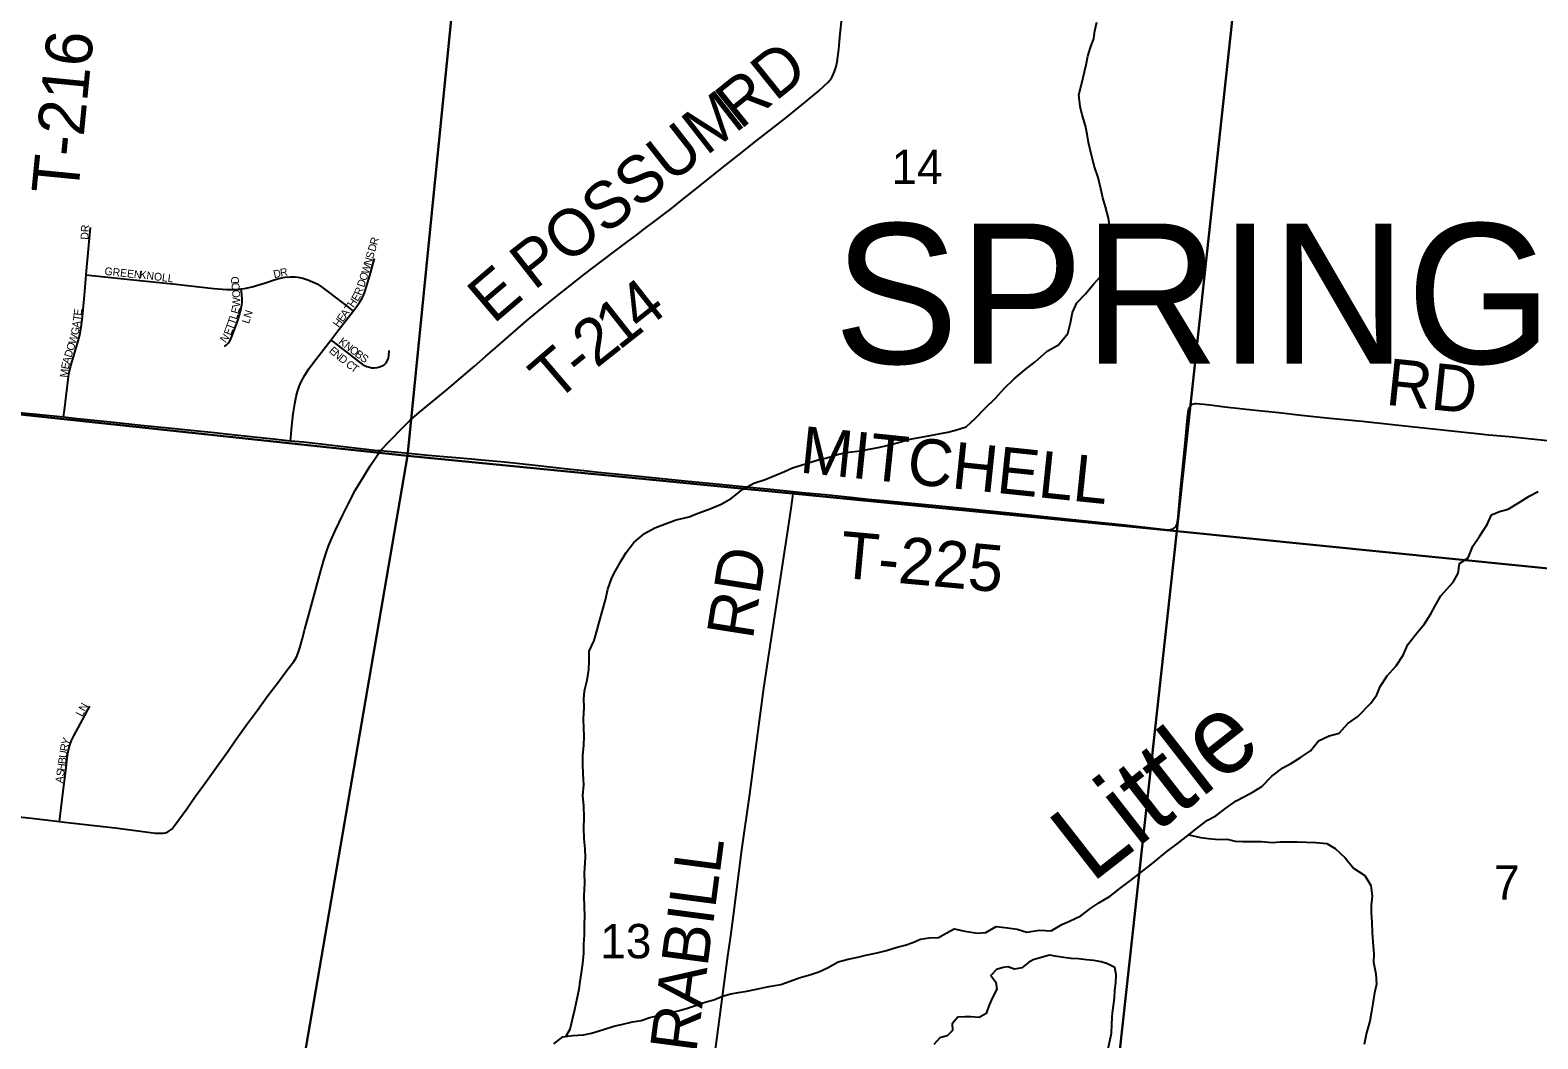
# Model space of a CAD drawing. Extents: x 1410790 to 1770854, y 566777 to 831614.
# Drawn here: x 1611171 to 1620852, y 682381 to 688861 of the extents above; entities that cross this region are included whole.
import ezdxf

# ---------------------------------------------------------------- set-up
doc = ezdxf.new("R2010")
doc.units = 0
for name, color, linetype in [('GM_X_Minor_Lake', 7, 'Continuous'), ('GM_X_Minor_River', 7, 'Continuous'), ('GM_X_Minor_River_Text', 7, 'Continuous'), ('GM_X_Section', 7, 'Continuous'), ('GM_X_Section_Text', 7, 'Continuous'), ('GM_X_Township_Road', 7, 'Continuous'), ('GM_X_Township_Road_Text', 7, 'Continuous'), ('GM_X_Township_Subdivision', 7, 'Continuous'), ('GM_X_Township_Subdivision_Text', 7, 'Continuous'), ('GM_X_Township_Text', 7, 'Continuous')]:
    doc.layers.add(name, color=color, linetype=linetype)

msp = doc.modelspace()

# ---------------------------------------------------------------- linework, layer by layer
at = {"layer": 'GM_X_Minor_Lake'}
for points in [[(1618093.2, 682316.8), (1618114.3, 682416.8), (1618116.8, 682472.8), (1618119.2, 682516.8), (1618121.6, 682546.8), (1618128.2, 682610.9), (1618132.5, 682642.9), (1618135, 682692.9), (1618141.5, 682740.9), (1618144, 682791), (1618136.4, 682839.1), (1618088.6, 682863.6), (1618048.6, 682876), (1618000.6, 682884.5), (1617954.5, 682889), (1617902.4, 682895.5), (1617854.3, 682895.9), (1617808.3, 682902.4), (1617766.2, 682908.8), (1617716.2, 682919.3), (1617647.7, 682898.8)], [(1617647.7, 682898.8), (1617611.3, 682888.8), (1617581.1, 682871), (1617538.8, 682837.4), (1617490.7, 682827.9), (1617448.9, 682842.3), (1617418.8, 682838.6), (1617376.7, 682827), (1617340.3, 682787.3), (1617371.9, 682744.9), (1617377.5, 682698.8), (1617351, 682647), (1617326.5, 682593.1), (1617310, 682543.2), (1617263.7, 682517.6), (1617211.8, 682522.2), (1617171.8, 682522.6), (1617127.8, 682519), (1617091.4, 682477.3), (1617093, 682435.2), (1617058.6, 682399.5), (1617012.5, 682387.9), (1616974.1, 682344.3)]]:
    msp.add_lwpolyline(points, dxfattribs=at)
at = {"layer": 'GM_X_Minor_River'}
for points in [[(1617701.6, 686797.7), (1617774.2, 686838.9), (1617832.7, 686912.5), (1617851.3, 686980.4), (1617863.9, 687046.4), (1617892.4, 687108.2), (1617946.8, 687165.9), (1617999.3, 687229.5), (1618045.7, 687281.2), (1618094.3, 687354.9), (1618130.7, 687406.7), (1618137.2, 687458.7), (1618117.7, 687516.9), (1618106.3, 687583.1), (1618094.9, 687653.3), (1618075.6, 687725.5), (1618058.1, 687783.7), (1618046.6, 687841.9), (1618029.2, 687914.1), (1618005.8, 687982.4), (1617986.5, 688058.7), (1617967.2, 688138.9), (1617957.7, 688193.1), (1617946.2, 688245.2), (1617924.8, 688317.5), (1617913.3, 688369.7), (1617903.9, 688445.8), (1617922.5, 688511.8), (1617951.6, 688637.7), (1617962, 688693.7), (1617978.5, 688749.6), (1618001, 688807.5), (1618007.4, 688857.5), (1618019.9, 688911.5)], [(1614928.5, 685387.8), (1614964.9, 685451.3), (1614997.3, 685505.2), (1615047.7, 685568.8), (1615116, 685626.4), (1615182.2, 685663.9), (1615260.4, 685693.4), (1615318.4, 685715), (1615402.5, 685734.4), (1615454.6, 685756), (1615530.7, 685783.5), (1615606.8, 685815), (1615673, 685852.5), (1615745.3, 685910), (1615817.5, 685949.6), (1615889.6, 685975), (1616013.9, 686026.2), (1616066, 686049.8), (1616122, 686065.4), (1616230.1, 686100.7), (1616280.1, 686110.3), (1616360.2, 686137.7), (1616428.2, 686149.2), (1616502.2, 686158.7), (1616558.2, 686168.3), (1616626.2, 686181.8), (1616700.3, 686199.3), (1616762.3, 686216.9), (1616820.3, 686232.4), (1616878.4, 686244), (1616938.4, 686255.6), (1617006.4, 686267.1), (1617062.4, 686278.7), (1617112.4, 686290.4), (1617180.5, 686311.9), (1617240.8, 686367.5), (1617301.2, 686431.1), (1617369.6, 686496.7), (1617426, 686560.3), (1617488.4, 686619.9), (1617556.7, 686679.4), (1617623, 686729), (1617701.6, 686797.7)], [(1620308.6, 685313.8), (1620339.2, 685372.1), (1620347.7, 685434.1), (1620404, 685471.7), (1620434.6, 685545.5), (1620479.1, 685611.2), (1620525.7, 685684.9), (1620554.2, 685746.8), (1620606.4, 685768.4), (1620660.4, 685783.9), (1620730.8, 685827.4), (1620797, 685866.9), (1620853.2, 685896.5)], [(1614610.1, 682396.5), (1614637.3, 682441.9), (1614656, 682515.8), (1614668.5, 682569.8), (1614695.8, 682699.7), (1614702.3, 682749.7), (1614710.8, 682805.7), (1614719.4, 682863.7), (1614726, 682931.8), (1614726.6, 682987.9), (1614731.2, 683049.9), (1614729.8, 683110), (1614732.4, 683172.1), (1614730.9, 683226.2), (1614727.6, 683298.4), (1614732.4, 683380.4), (1614731, 683444.6), (1614736, 683544.7), (1614734.5, 683600.8), (1614727.1, 683665), (1614725.8, 683735.1), (1614728.5, 683805.2), (1614725.2, 683877.3), (1614719.8, 683943.5), (1614726.5, 684011.5), (1614721.2, 684083.7), (1614719.8, 684145.8), (1614720.3, 684201.9), (1614725, 684268), (1614727.5, 684322), (1614726, 684376.1), (1614724.6, 684436.2), (1614727.3, 684508.3), (1614725.8, 684562.4), (1614730.4, 684616.5), (1614747, 684684.4), (1614757.7, 684754.4), (1614760.2, 684808.5), (1614760.8, 684870.6), (1614791.5, 684940.4), (1614812.1, 685008.3), (1614826.7, 685064.2), (1614845.3, 685132.2), (1614866, 685200), (1614880.7, 685270), (1614905.4, 685341.9), (1614928.5, 685387.8)], [(1617649.6, 683078.5), (1617725.8, 683075.5), (1617794.3, 683114.8), (1617844.6, 683136.4), (1617917.2, 683171.7), (1617981.8, 683221.1), (1618032.3, 683254.7), (1618104.8, 683298), (1618167.5, 683347.5), (1618236.1, 683396.9), (1618381.6, 683511.6), (1618468.5, 683584.9), (1618535.2, 683634.3), (1618593.7, 683677.8), (1618666.5, 683737.1), (1618731.1, 683786.6), (1618783.5, 683814.1), (1618848.2, 683863.5), (1618914.7, 683908.9), (1618967.2, 683938.4), (1619023.6, 683967.9), (1619080, 684001.4), (1619142.9, 684068.9), (1619213.6, 684122.3), (1619270, 684151.8), (1619328.5, 684189.2), (1619391, 684230.7), (1619443.8, 684294.3), (1619512.3, 684327.6), (1619576.6, 684345), (1619631.3, 684406.6), (1619695.9, 684452), (1619779, 684537.3), (1619817.6, 684591), (1619840.2, 684644.8), (1619884.9, 684712.5), (1619941.7, 684778), (1619986.5, 684845.7), (1620017.2, 684913.5), (1620072, 684985), (1620124.8, 685046.6), (1620165.5, 685110.3), (1620192, 685162.1), (1620228.8, 685227.8), (1620308.6, 685313.8)], [(1618610.4, 683691.4), (1618685.9, 683674.8), (1618738, 683668.3), (1618804.1, 683661.7), (1618856.2, 683663.2), (1618908.2, 683650.6), (1618958.3, 683648.1), (1619014.4, 683647.6), (1619076.6, 683649), (1619146.7, 683642.3), (1619198.9, 683645.8), (1619253, 683647.2), (1619309.1, 683646.7), (1619365.2, 683644.2), (1619425.4, 683641.5), (1619497.5, 683634.8), (1619549.3, 683604.3), (1619614.9, 683543.6), (1619668.3, 683476.9), (1619740, 683430.2), (1619779.5, 683365.7), (1619788.9, 683297.5), (1619782.3, 683239.5), (1619781.8, 683189.4), (1619785.2, 683131.3), (1619788.6, 683061.2), (1619793.8, 682977), (1619799.3, 682924.9), (1619796.7, 682872.9), (1619812.1, 682798.6), (1619815.4, 682732.5), (1619802.8, 682676.5), (1619792.1, 682608.5), (1619783.6, 682556.6), (1619773, 682494.6), (1619752.2, 682418.7), (1619737.4, 682344.7)], [(1615340.4, 682563), (1615390.5, 682578.5), (1615510.9, 682617.4), (1615561, 682630.9), (1615617.3, 682654.4), (1615669.4, 682669.9), (1615719.5, 682679.4), (1615771.5, 682686.9), (1615823.7, 682698.4), (1615913.8, 682717.5), (1615989.9, 682730.8), (1616050.2, 682752.2), (1616108.3, 682773.7), (1616184.5, 682794.9), (1616234.7, 682810.4), (1616290.9, 682837.9), (1616359.3, 682875.3), (1616423.5, 682892.7), (1616485.6, 682906.1), (1616537.7, 682917.6), (1616609.8, 682932.9), (1616670, 682948.3), (1616738.2, 682969.6), (1616788.3, 682983.2), (1616838.4, 682998.7), (1616888.6, 683020.2), (1616942.7, 683029.7), (1617002.7, 683031.1), (1617053, 683060.6), (1617103.3, 683088.2), (1617173.1, 683073.4), (1617253, 683058.6), (1617307, 683064.1), (1617373.4, 683101.5), (1617445.3, 683094.8), (1617509.2, 683086.1), (1617571, 683065.4), (1617649.6, 683078.5)], [(1614532.4, 682348.8), (1614590.9, 682394.3), (1614654.9, 682401.6), (1614723, 682407), (1614775, 682416.4), (1614851.3, 682441.7), (1614917.5, 682463.1), (1614967.6, 682472.6), (1615037.7, 682489.9), (1615093.8, 682499.4), (1615150, 682516.8), (1615204.1, 682530.3), (1615340.4, 682563)]]:
    msp.add_lwpolyline(points, dxfattribs=at)
at = {"layer": 'GM_X_Section'}
for points in [[(1608507.1, 692045.6), (1614129.7, 691476), (1613594.1, 686126.8), (1607997.9, 686724.1)], [(1614129.7, 691476), (1619110.2, 690962.2), (1618533.3, 685643), (1613594.1, 686126.8)], [(1619110.2, 690962.2), (1624611.7, 690404), (1623858.5, 685106.7), (1618533.3, 685643)], [(1613594.1, 686126.8), (1612709.8, 680973.6), (1607768.1, 681472.9), (1607464.6, 681505.3), (1607997.9, 686724.1)], [(1613594.1, 686126.8), (1618533.3, 685643), (1617962.8, 680436.7), (1613061.1, 680930.5), (1612709.8, 680973.6)], [(1618533.3, 685643), (1623858.5, 685106.7), (1623322.6, 679896.7), (1618390.1, 680389.1), (1617962.8, 680436.7)]]:
    msp.add_lwpolyline(points, close=True, dxfattribs=at)
at = {"layer": 'GM_X_Township_Road'}
for points in [[(1613420.6, 686159.6), (1613481.3, 686224.3), (1613561.5, 686306.7), (1613608.6, 686352.8), (1613670.4, 686407.1), (1613848.4, 686552.6), (1613923.2, 686616.7), (1614023.3, 686701.5), (1614097.4, 686766.3), (1614171.7, 686830.9), (1614357.6, 686992.5), (1614432.8, 687056.2), (1614534.6, 687139.3), (1614638.2, 687219.8), (1614729.5, 687293.9), (1614846.2, 687380.7), (1614933.8, 687448), (1615001.9, 687498.9), (1615065.5, 687546.1), (1615118.6, 687587.2), (1615176.2, 687629.1), (1615262.7, 687696.1), (1615279.8, 687709.3), (1615298.9, 687724.1), (1615323, 687743.3), (1615337.7, 687755.1), (1615440.8, 687837.3), (1615633.3, 687991), (1615723, 688063), (1615839.3, 688154.1), (1616020.1, 688296), (1616147.9, 688398.1), (1616235.5, 688471.9), (1616272, 688504.7), (1616295.5, 688527.4), (1616306.1, 688539.3), (1616315.5, 688552.1), (1616323.3, 688565.9), (1616335.7, 688595.6), (1616345.7, 688626.4), (1616352.1, 688658), (1616362.4, 688739.2), (1616372.4, 688837.2), (1616381.7, 688935.2)], [(1610825.6, 686432.6), (1610917.8, 686422.6), (1611048.5, 686409.1), (1611211.9, 686393.3), (1611385.3, 686375.8)], [(1616070.1, 685897), (1616126.8, 685891.5), (1616274.5, 685877), (1616437.4, 685860.4), (1616551.7, 685848.4), (1616649.4, 685838.3), (1616943.2, 685811), (1617204.2, 685786.4), (1617562.8, 685748.9), (1617905.2, 685713.9), (1618198.6, 685683.3), (1618459.6, 685652.9), (1618476.5, 685651.7), (1618484.9, 685651.7), (1618493.7, 685653.1), (1618501.5, 685654.9), (1618509.1, 685657.7), (1618517.8, 685663), (1618524.5, 685669.5), (1618529.5, 685676.9), (1618532.6, 685684.9), (1618537.2, 685701.5), (1618539.6, 685716.5), (1618541.3, 685734.8), (1618559.4, 685930.9), (1618587.1, 686208.2), (1618598.8, 686324.6), (1618602.7, 686371.5), (1618605.7, 686403.6), (1618608.3, 686419.1), (1618610.5, 686427.5), (1618613, 686434.3), (1618616.4, 686441.6), (1618621.2, 686447.7), (1618627.1, 686452.9), (1618634.6, 686457), (1618643, 686460.4), (1618651.3, 686461.8), (1618660.4, 686462.2), (1618681.2, 686460.8), (1618706.8, 686458.6), (1618762.9, 686451.4), (1618842.9, 686441.7), (1619038.4, 686419.5), (1619188, 686403.7), (1619332.6, 686388.4), (1619517.1, 686368.9), (1619723, 686348.1), (1619918.5, 686327.5), (1620097.9, 686308.8), (1620179.3, 686299.8), (1620358.6, 686281), (1620440, 686272.7), (1620537.8, 686261.9), (1620668.4, 686250), (1620912.8, 686224.5)], [(1611385.3, 686375.8), (1611473.4, 686366.9), (1611685.6, 686344), (1611881.7, 686323.9), (1612077.7, 686304.1), (1612224.6, 686289), (1612355, 686275.4), (1612485.4, 686262.1), (1612730.1, 686234.7), (1612842.8, 686223.5)], [(1612842.8, 686223.5), (1612926.2, 686215.2), (1613073, 686198.7), (1613219.8, 686181.8), (1613401.2, 686161.4), (1613420.6, 686159.6)], [(1611358.5, 683776.4), (1611390.9, 683772.6), (1611716.8, 683737), (1611878.8, 683714.6), (1611943.9, 683705.8), (1611976.3, 683702.3), (1612008.5, 683701.2), (1612024.3, 683702.3), (1612039.6, 683705.2), (1612054, 683710.3), (1612067, 683718.3), (1612079.9, 683728.6), (1612100.2, 683753.8), (1612177.2, 683859.4), (1612233.2, 683940.1), (1612293.1, 684021.7), (1612367.9, 684125.4), (1612439.8, 684227.4), (1612485, 684292.3), (1612560.6, 684397.9), (1612629.8, 684493.1), (1612693.4, 684579.1), (1612765.1, 684674.1), (1612824, 684752.9), (1612862.9, 684805.2), (1612880.3, 684832.4), (1612892.5, 684859.7), (1612902.2, 684892.7), (1612917.2, 684946.5), (1612935.1, 685012.4), (1612961.4, 685113.2), (1612986.9, 685208.2), (1613021.2, 685333.4), (1613054.8, 685450.1), (1613077.3, 685522.7), (1613087.8, 685552.6), (1613100.5, 685581.8), (1613130, 685643.8), (1613177.6, 685747.3), (1613214.3, 685820.6), (1613260.6, 685907.4), (1613310.6, 685992.1), (1613354.2, 686061.6), (1613381.8, 686102.4), (1613403.5, 686134.5), (1613420.6, 686159.6)], [(1613420.6, 686159.6), (1613579.2, 686144.6), (1613726.2, 686129.7), (1614004.4, 686106), (1614069.8, 686100), (1614217.4, 686087.4), (1614314.6, 686077.3), (1614412.5, 686067), (1614640.8, 686040.7), (1614726.7, 686031.3), (1614819.4, 686021.1), (1614950.8, 686007.8), (1615081.2, 685995.2), (1615228, 685979.9), (1615375.2, 685966.1), (1615554.8, 685948), (1615767.2, 685926), (1615903.5, 685913.1), (1616028.5, 685901.1), (1616070.1, 685897)], [(1616070.1, 685897), (1616060.3, 685820.5), (1616057.7, 685802.8)], [(1616057.7, 685802.8), (1616040.9, 685687.9), (1615912.4, 684845.2), (1615880.4, 684634.5), (1615831.5, 684277.2), (1615789.3, 683952), (1615739.3, 683594.9), (1615684, 683172.3), (1615666.7, 683042.2), (1615646.3, 682896.1), (1615607, 682603.7), (1615572.8, 682343.6), (1615555.6, 682229.9), (1615543.1, 682138.1), (1615532.2, 682059.6), (1615523.9, 681993.1), (1615515.6, 681927.3), (1615508.9, 681874.6), (1615457.6, 681501), (1615415.3, 681209), (1615398.1, 681079), (1615362.6, 680835.5), (1615347.1, 680728.4), (1615342.5, 680699.2)], [(1610362.2, 683885.8), (1610413.1, 683880.4), (1610527.3, 683868.3), (1610690.2, 683850.2), (1610869.5, 683831.2), (1611179.3, 683797.4), (1611358.5, 683776.4)]]:
    msp.add_lwpolyline(points, dxfattribs=at)
at = {"layer": 'GM_X_Township_Subdivision'}
for points in [[(1611531.3, 687290), (1611533.4, 687314.3), (1611558.8, 687593.9)], [(1613244.6, 687056.2), (1613269.8, 687088.9), (1613288.5, 687115.8), (1613304.6, 687144.3), (1613317.5, 687174.3), (1613333.2, 687220.9), (1613355.4, 687299.8), (1613381.9, 687394.5)], [(1611385.3, 686375.8), (1611390.6, 686420.5), (1611413.7, 686617.3), (1611419.1, 686649.8), (1611430.3, 686698), (1611453.5, 686777.2), (1611477.7, 686856.1), (1611490, 686904.1), (1611498.7, 686952.8), (1611505.9, 687018.4), (1611521.8, 687182.8), (1611531.3, 687290)], [(1611531.3, 687290), (1611567.7, 687285.5), (1611649.1, 687275.4), (1611812.4, 687259.1), (1612106.3, 687228.3), (1612351, 687201.8), (1612432.9, 687195.6), (1612482, 687194.7), (1612514.8, 687196.8), (1612525.9, 687198.4)], [(1612525.9, 687198.4), (1612547.2, 687201.3), (1612595.2, 687212.2), (1612681.2, 687237.9), (1612743.5, 687258.9), (1612775.2, 687267.5), (1612807.5, 687273.1), (1612840.2, 687276.2), (1612856.7, 687276.5), (1612873.1, 687275.7), (1612889.4, 687273.7), (1612921.4, 687266.6), (1612952.7, 687256.6), (1612983.3, 687244.6), (1613012.9, 687230.1), (1613040.8, 687212.8), (1613093.2, 687173.1), (1613210.3, 687082.7), (1613244.6, 687056.2)], [(1612418.1, 686829.1), (1612431.5, 686838.7), (1612443.1, 686850.3), (1612452.5, 686863.6), (1612460.2, 686878.1), (1612466.7, 686893), (1612489.5, 686954.9), (1612505.5, 687001.8), (1612524.2, 687064.9), (1612530.4, 687097), (1612531.8, 687113.4), (1612531.7, 687129.8), (1612529, 687162.5), (1612525.9, 687198.4)], [(1613101.1, 686869.8), (1613140, 686920), (1613244.6, 687056.2)], [(1612842.8, 686223.5), (1612846.3, 686264.8), (1612849, 686297.5), (1612859.5, 686395.2), (1612869.3, 686460.1), (1612879.1, 686508.2), (1612887.8, 686539.8), (1612898.7, 686570.7), (1612911.7, 686600.8), (1612934.3, 686644.4), (1612960.7, 686685.8), (1612989.4, 686725.7), (1613101.1, 686869.8)], [(1613101.1, 686869.8), (1613122.5, 686853.5), (1613216.3, 686782), (1613276.3, 686734.4), (1613303.5, 686715.3), (1613317.9, 686707), (1613333, 686699.9), (1613348.8, 686694.9), (1613365.2, 686692.5), (1613381.8, 686692.4), (1613398.4, 686694.1), (1613414.8, 686697.6), (1613430.4, 686703.3), (1613444.6, 686711.8), (1613456.3, 686723.4), (1613464.9, 686737.6), (1613470.6, 686753.2), (1613473.6, 686769.6), (1613476.4, 686803.8)], [(1611358.5, 683776.4), (1611364.5, 683827.7), (1611381.3, 683954.1), (1611399.5, 684105), (1611411.3, 684202.9), (1611417.3, 684235.2), (1611425.7, 684266.9), (1611436.9, 684297.8), (1611450.7, 684327.6), (1611520.9, 684457.8), (1611542.5, 684498.3), (1611553.9, 684518.8)]]:
    msp.add_lwpolyline(points, dxfattribs=at)

# ---------------------------------------------------------------- texts
at = {"layer": 'GM_X_Minor_River_Text'}
msp.add_text('Little', height=499.95, rotation=37.99945, dxfattribs=at).set_placement((1617984.7, 683375))
at = {"layer": 'GM_X_Section_Text'}
for s, p in [('14', (1616700.9, 687871.5)), ('7', (1620570.7, 683274.7)), ('13', (1614830.9, 682897.9))]:
    msp.add_text(s, height=221, rotation=0.00001, dxfattribs=at).set_placement(p)
at = {"layer": 'GM_X_Township_Road_Text'}
for s, rotation, p in [('T-216', 84.40144, (1611477.2, 687797.1)), ('RD', 38.81135, (1615730.1, 688217.4)), ('POSSUM', 38.03302, (1614405.7, 687184.4)), ('E', 40.43441, (1614145.8, 686968.4)), ('4', 38.16892, (1615095.7, 686913.6)), ('1', 38.23029, (1614950.6, 686799.3)), ('2', 38.48751, (1614806.3, 686684.5)), ('T', 40.53923, (1614542.1, 686463)), ('-', 38.93104, (1614710.9, 686607.4)), ('RD', 354.10291, (1619869.2, 686455)), ('MITCHELL', 354.08974, (1616105.9, 686019.7)), ('T-225', 354.7332, (1616361.7, 685344.8)), ('RD', 81.0285, (1615810, 684940)), ('CRABILL', 82.49993, (1615409.1, 681998.3))]:
    msp.add_text(s, height=300, rotation=rotation, dxfattribs=at).set_placement(p)
at = {"layer": 'GM_X_Township_Subdivision_Text'}
for s, rotation, p in [('DR', 86.80974, (1611543.5, 687513.7)), ('D', 73.78819, (1613385.5, 687434.1)), ('R', 73.78107, (1613397.8, 687476.3)), ('W', 73.10111, (1613342.9, 687290)), ('N', 73.78134, (1613359.7, 687345.3)), ('S', 73.77312, (1613372, 687387.6)), ('GREEN', 353.79778, (1611646.3, 687289.3)), ('KNOLL', 352.72451, (1611870.9, 687267.3)), ('D', 95.70425, (1612513.1, 687233.1)), ('D', 12.76939, (1612738.3, 687267)), ('R', 10.93598, (1612780.8, 687276.7)), ('O', 71.60711, (1613328.6, 687246.9)), ('O', 95.44314, (1612517.3, 687189.1)), ('O', 93.37681, (1612520, 687143.2)), ('E', 58.71167, (1613273.1, 687114.3)), ('R', 69.35832, (1613295.8, 687153.5)), ('D', 71.60711, (1613314.7, 687205.1)), ('E', 75.43993, (1612507.1, 687035)), ('W', 87.56853, (1612517.6, 687080.5)), ('T', 53.74763, (1613224.2, 687046.1)), ('H', 54.65743, (1613245.5, 687075.2)), ('A', 82.09511, (1611488.7, 686945.4)), ('T', 83.00712, (1611494.9, 686989.8)), ('E', 83.11022, (1611499.2, 687024.8)), ('T', 70.204, (1612471.5, 686930.4)), ('T', 70.48364, (1612483.5, 686963.7)), ('L', 72.77802, (1612496, 686999)), ('LN', 72.4828, (1612575.5, 686971.4)), ('H', 53.75086, (1613151.3, 686946.8)), ('E', 53.7256, (1613177.3, 686982.2)), ('A', 53.74892, (1613198.2, 687010.6)), ('W', 73.5288, (1611462, 686839.4)), ('G', 78.47437, (1611479.3, 686898.8)), ('N', 52.62732, (1612424.5, 686847.8)), ('E', 69.47277, (1612458.9, 686896.7)), ('K', 322.08093, (1613147.1, 686851.8)), ('D', 73.28295, (1611435.4, 686754.3)), ('O', 72.00051, (1611447.9, 686796.2)), ('E', 318.39256, (1613086, 686795.9)), ('N', 318.95661, (1613112.7, 686772.2)), ('N', 322.08697, (1613181.8, 686824.7)), ('O', 322.08093, (1613216.6, 686797.7)), ('B', 322.07603, (1613251.3, 686770.6)), ('E', 77.55415, (1611416.4, 686678.5)), ('A', 74.71516, (1611423.9, 686712.2)), ('D', 320.23834, (1613146.8, 686742.5)), ('C', 322.91054, (1613193, 686704.6)), ('T', 323.87104, (1613225.3, 686680.2)), ('S', 325.48806, (1613285.1, 686744.4)), ('M', 84.2894, (1611411.4, 686627.5)), ('LN', 62.10004, (1611505.1, 684446.5)), ('R', 80.09049, (1611410.3, 684225.2)), ('Y', 69.85069, (1611416.5, 684262)), ('B', 81.80115, (1611398.4, 684142.9)), ('U', 81.77561, (1611404, 684182.1)), ('S', 81.81384, (1611387.1, 684064.5)), ('H', 81.77561, (1611392.1, 684099.3)), ('A', 81.77561, (1611380.8, 684020.9))]:
    msp.add_text(s, height=50, rotation=rotation, dxfattribs=at).set_placement(p)
at = {"layer": 'GM_X_Township_Text'}
msp.add_text('SPRINGFIELD', height=900, rotation=0.00001, dxfattribs=at).set_placement((1616330.3, 686718.7))

doc.saveas('drawing.dxf')
